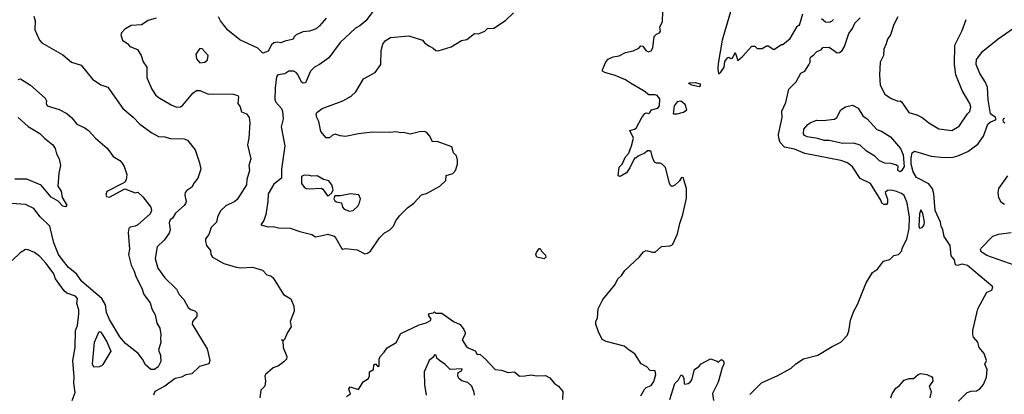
# Model space of a CAD drawing. Extents: x 1678759 to 1859541, y 384609 to 522867.
# Tile 357 of 466: x 1787910 to 1795541, y 416432 to 419333. Entities that reach past the tile are written whole.
import ezdxf

# ---------------------------------------------------------------- set-up
doc = ezdxf.new("R2010")
doc.units = 0

msp = doc.modelspace()

# ---------------------------------------------------------------- linework, layer by layer
at = {"layer": '0CON20XD'}
for points in [[(1788019.3, 419359.3), (1788030.6, 419325), (1788027.5, 419255), (1788064.3, 419174.3), (1788081.2, 419155), (1788245, 419061.2), (1788311.2, 419005), (1788385, 418982), (1788475, 418871.4), (1788539.7, 418829.7), (1788591.7, 418811.7), (1788611.4, 418785), (1788710.3, 418645), (1788789.1, 418579.1), (1788841.2, 418525), (1788935, 418456.2), (1788985, 418428.2), (1789035, 418425.6), (1789075, 418413.3), (1789185, 418410), (1789210.5, 418400.5), (1789268.7, 418325), (1789304.1, 418224.1), (1789313.8, 418175), (1789291.2, 418105), (1789261.2, 418068.8), (1789242.9, 418035), (1789205, 418010.6), (1789192.5, 417995), (1789190, 417975), (1789200, 417925), (1789195, 417910), (1789185, 417893.8), (1789116.7, 417835), (1789095, 417796.7), (1789075, 417783.3), (1789068.9, 417761.1), (1789076.6, 417705), (1789069.1, 417680.9), (1789028.9, 417625), (1788974.5, 417575), (1788960.9, 417485), (1788979.8, 417409.8), (1789034.4, 417335), (1789124.4, 417245), (1789145, 417205.8), (1789181.9, 417165), (1789215, 417104.5), (1789235, 417088.2), (1789267.8, 417077.8), (1789283.6, 417063.6), (1789283.4, 417035), (1789248, 416995), (1789246.2, 416975), (1789362.7, 416785), (1789384, 416695), (1789375, 416669.2), (1789303.8, 416646.2), (1789245, 416590.8), (1789197.8, 416582.2), (1789165, 416565.8), (1789115, 416553.3), (1789035, 416495.4), (1788957.4, 416452.6), (1788947.3, 416425)], [(1790284.4, 419345.6), (1790234.2, 419285), (1790207.5, 419262.5), (1790155, 419243.8), (1790105, 419238), (1790053.4, 419216.6), (1790035, 419197.5), (1790032.5, 419185), (1790020.8, 419179.2), (1789965, 419167.5), (1789935, 419154.3), (1789905, 419159.1), (1789880, 419155), (1789862.2, 419137.8), (1789835, 419090), (1789795, 419073.8), (1789755, 419111.2), (1789615, 419175.7), (1789522.2, 419252.2), (1789465, 419324.3), (1789450.5, 419355)], [(1790650, 419400), (1790591.9, 419325), (1790545.5, 419284.5), (1790512.2, 419267.8), (1790392.7, 419157.3), (1790305, 419038.1), (1790234, 418985), (1790196, 418965), (1790164.7, 418935.3), (1790125, 418843.8), (1790107.8, 418842.2), (1790095, 418848.1), (1790065, 418909.5), (1790052.2, 418925), (1790035, 418933.3), (1789995.3, 418934.7), (1789965, 418914.5), (1789910, 418905), (1789899.7, 418890.3), (1789888.8, 418805), (1789887.5, 418715), (1789895.4, 418695), (1789939.1, 418645), (1789947.1, 418625), (1789952.5, 418565), (1789935.7, 418504.3), (1789964.2, 418355), (1789938.5, 418175), (1789939.2, 418105), (1789880.1, 418059.9), (1789834.6, 417985), (1789832.5, 417925), (1789817.5, 417825), (1789802.4, 417777.6), (1789780, 417745), (1789835, 417728.8), (1789875, 417732), (1789915, 417720), (1790005, 417718.6), (1790081.8, 417691.8), (1790175, 417669.2), (1790201.7, 417651.7), (1790255, 417662.6), (1790298.4, 417671.6), (1790346.1, 417656.1), (1790360.9, 417640.9), (1790405, 417564), (1790415, 417556.7), (1790435, 417560), (1790525, 417550.8), (1790585, 417518.8), (1790605, 417523.8), (1790628.7, 417541.3), (1790698, 417645), (1790738, 417682), (1790775, 417702.5), (1790808, 417735), (1790826, 417775), (1790854.2, 417815), (1790914.5, 417875.5), (1790965, 417911.2), (1791025, 417978), (1791063, 417987), (1791165, 418043.8), (1791211.4, 418088.6), (1791214.2, 418125.8), (1791267.1, 418142.9), (1791287.1, 418165), (1791302, 418215), (1791304, 418245), (1791295, 418277.5), (1791272.3, 418302.3), (1791258.3, 418348.3), (1791145, 418390), (1791108.3, 418388.3), (1791089.8, 418429.8), (1791065, 418458.9), (1791045, 418468.2), (1791007.5, 418465), (1790935, 418446.7), (1790885, 418460.6), (1790865, 418458.1), (1790825, 418465.6), (1790775, 418459.4), (1790645, 418463.1), (1790535, 418450), (1790435, 418427.5), (1790393, 418433), (1790355, 418447.5), (1790335, 418440), (1790311.7, 418418.3), (1790285, 418417.5), (1790245, 418467.5), (1790228.8, 418545), (1790213.3, 418576.7), (1790207.5, 418605), (1790213.3, 418615), (1790253.8, 418645), (1790415, 418705.5), (1790479.6, 418740.4), (1790514.3, 418775), (1790575.8, 418874.2), (1790666.2, 418925), (1790710, 418985), (1790710.8, 419095), (1790725.6, 419144.4), (1790741.7, 419168.3), (1790785, 419195.7), (1790926.8, 419206.8), (1791032.5, 419175), (1791051.1, 419151.1), (1791085, 419126.7), (1791115, 419112.5), (1791135, 419093.3), (1791153, 419093), (1791255, 419123.8), (1791335, 419172.5), (1791375, 419180), (1791435, 419226.7), (1791465, 419223.3), (1791515.8, 419244.2), (1791536.1, 419263.9), (1791585, 419266.7), (1791675, 419326.2), (1791736, 419385)], [(1792725, 416419.2), (1792755, 416474), (1792765.6, 416484.4), (1792805, 416500), (1792825, 416532), (1792839.1, 416585), (1792835, 416613.3), (1792796.4, 416616.4), (1792770, 416645), (1792727, 416667), (1792676.7, 416745), (1792633.8, 416775), (1792595, 416806), (1792455, 416840), (1792425, 416857.5), (1792396.1, 416916.1), (1792376.2, 416975), (1792376, 416995), (1792388, 417025), (1792394.2, 417095), (1792430, 417165), (1792525, 417283.3), (1792545, 417327.5), (1792575, 417353.3), (1792599.3, 417390.7), (1792715, 417496.2), (1792745, 417536.2), (1792765, 417546), (1792815, 417532), (1792835, 417534), (1792885, 417576.2), (1792948.3, 417581.7), (1792965, 417586.7), (1792971.2, 417595), (1793007.1, 417675), (1793025.7, 417755), (1793050.8, 417825), (1793078.3, 417951.7), (1793079.2, 418025), (1793057.5, 418092.5), (1793055, 418107.5), (1793038.3, 418111.7), (1793022.5, 418085), (1792985, 418050), (1792965, 418042.5), (1792955, 418050), (1792945.9, 418065.9), (1792915, 418187.5), (1792890, 418215), (1792875, 418222.5), (1792845, 418222.5), (1792830.7, 418230.7), (1792813.3, 418265), (1792805, 418310), (1792795, 418317.5), (1792775, 418316.7), (1792758.3, 418301.7), (1792703, 418277), (1792685, 418260), (1792675, 418260), (1792640, 418185), (1792613, 418147), (1792565, 418117.5), (1792547.5, 418125), (1792555, 418190), (1792578.8, 418215), (1792605, 418270), (1792630.7, 418299.3), (1792652, 418355), (1792666, 418415), (1792640, 418475), (1792675, 418484), (1792686.8, 418493.2), (1792730.6, 418575), (1792755, 418605.8), (1792765, 418611.2), (1792785, 418607.5), (1792795, 418613.3), (1792806.2, 418635), (1792855, 418648.7), (1792869.1, 418665), (1792870.5, 418720.5), (1792851.2, 418745), (1792835, 418751.4), (1792785, 418752), (1792750.7, 418780.7), (1792645, 418841.5), (1792605, 418866.9), (1792525, 418900.6), (1792444.1, 418924.1), (1792427.5, 418935), (1792427.5, 418945), (1792453.9, 419006.1), (1792471.7, 419028.3), (1792510, 419045), (1792555, 419052), (1792605, 419078.8), (1792665, 419091.2), (1792708.8, 419111.2), (1792725, 419130), (1792738.3, 419128.3), (1792763.6, 419093.6), (1792783, 419083), (1792805, 419092.5), (1792816.2, 419115), (1792828.3, 419201.7), (1792845, 419220), (1792869.3, 419230.7), (1792876.2, 419245), (1792872.5, 419275), (1792891.7, 419318.3), (1792894.1, 419395.9)], [(1793419.2, 419395), (1793355.3, 419175), (1793323.8, 418993.8), (1793320.5, 418950.5), (1793325, 418917.5), (1793335, 418917.5), (1793345, 418926.7), (1793371.2, 418965), (1793375, 419010), (1793395, 419037.5), (1793405, 419042.5), (1793421.2, 419031.2), (1793435, 419036.2), (1793455, 419080), (1793475, 419017.5), (1793513, 419047), (1793585, 419127.5), (1793607, 419127), (1793625, 419110), (1793665, 419110), (1793698.3, 419131.7), (1793711.7, 419131.7), (1793755, 419102.5), (1793815, 419140), (1793825, 419140), (1793881.7, 419188.3), (1793935, 419280), (1793945, 419290), (1793955, 419290), (1793980.7, 419379.3)], [(1794716.9, 419355), (1794683.8, 419296.2), (1794658.2, 419215), (1794637, 419183), (1794626.4, 419145), (1794606.2, 419105), (1794603.8, 419055), (1794578.2, 419005), (1794573.5, 418905), (1794580, 418825), (1794615, 418756.2), (1794665, 418722.5), (1794685, 418716), (1794715, 418702), (1794735, 418704), (1794745, 418698), (1794800, 418615), (1794863.3, 418595), (1794904.5, 418574.5), (1794955, 418534), (1795035, 418486.9), (1795134.3, 418474.3), (1795190.9, 418509.1), (1795255, 418604), (1795275, 418622), (1795282.9, 418655), (1795273.1, 418685), (1795215, 418784), (1795165.6, 418905), (1795155.6, 418985), (1795157.1, 419135), (1795215, 419250), (1795246, 419335)], [(1788968.8, 419345), (1788905, 419327.1), (1788855, 419294.3), (1788775, 419287.5), (1788725, 419260), (1788699.3, 419230.7), (1788693.3, 419215), (1788706.7, 419175), (1788747.5, 419145), (1788764.2, 419124.2), (1788821.7, 419101.7), (1788851.2, 419055), (1788866.4, 419006.4), (1788896.4, 418966.4), (1788896.2, 418885), (1788901.2, 418871.2), (1788934.3, 418794.3), (1788961.7, 418751.7), (1788982, 418732), (1789082.6, 418672.6), (1789125.3, 418655.3), (1789155, 418657.7), (1789175, 418670.3), (1789252.5, 418765), (1789279.2, 418785), (1789305, 418783.6), (1789374.4, 418755.6), (1789405, 418760), (1789565, 418757.5), (1789601.2, 418745), (1789606.2, 418735), (1789600, 418685), (1789618.1, 418658.1), (1789629.4, 418619.4), (1789668, 418605), (1789687.1, 418575), (1789693.8, 418535), (1789686.5, 418415), (1789674.4, 418365), (1789701.8, 418255), (1789686.9, 418205), (1789692.2, 418165), (1789671.1, 418095), (1789667.3, 418055), (1789595, 417941.2), (1789576.7, 417925), (1789507.4, 417892.6), (1789465, 417852), (1789442.5, 417805), (1789434, 417765), (1789393.5, 417725), (1789375, 417670), (1789350, 417635), (1789350, 417615), (1789356.7, 417585), (1789387.5, 417545), (1789390, 417515), (1789403.3, 417495), (1789492.5, 417445), (1789587.3, 417417.3), (1789625, 417412.5), (1789715, 417416), (1789792.7, 417392.7), (1789825, 417357.5), (1789855, 417348.8), (1789875, 417334), (1789955, 417205.8), (1790010.5, 417170.5), (1790034, 417115), (1790037.1, 417075), (1790006.2, 416995), (1790014, 416955), (1789985, 416911.2), (1789963, 416857), (1789955, 416850), (1789940, 416855), (1789950, 416850), (1789950.7, 416795), (1789980, 416725), (1789976.9, 416705), (1789957.2, 416682.8), (1789915, 416652.7), (1789875, 416636), (1789814.1, 416585.9), (1789808.9, 416575), (1789816, 416535), (1789808.8, 416495), (1789780, 416465), (1789770, 416405)], [(1793568.8, 416431.2), (1793658.9, 416521.1), (1793785, 416577.1), (1793888.8, 416635), (1793925, 416667.1), (1793985, 416706), (1794095.9, 416734.1), (1794206.9, 416803.1), (1794273.3, 416835), (1794323.6, 416886.4), (1794335, 416920), (1794348, 417005), (1794375, 417076.7), (1794402.7, 417127.3), (1794470.9, 417295), (1794519.2, 417375), (1794558.2, 417401.8), (1794605, 417463.3), (1794655, 417476.7), (1794685, 417507.5), (1794720, 417515), (1794745.9, 417544.1), (1794750, 417565), (1794785.6, 417634.4), (1794802.7, 417717.3), (1794805.8, 417805), (1794788.5, 417915), (1794765, 417971.5), (1794745, 417987.3), (1794705, 418001.5), (1794665, 418011.8), (1794635, 418011.3), (1794618.5, 417995), (1794635.8, 417944.2), (1794636.2, 417915), (1794627.7, 417902.3), (1794610.8, 417900.8), (1794591.2, 417911.2), (1794584, 417935), (1794503.3, 418065), (1794425, 418104), (1794365, 418194.3), (1794325.7, 418225), (1794275, 418243.8), (1793995, 418296), (1793915, 418330), (1793836.4, 418346.4), (1793805, 418380.8), (1793792.4, 418415), (1793790.9, 418445), (1793818.3, 418575), (1793818.2, 418625), (1793848.5, 418691.5), (1793871.8, 418795), (1793927.7, 418852.3), (1793965, 418918.8), (1793996.2, 418935), (1794025, 418982.5), (1794036.7, 419005), (1794036.7, 419035), (1794042.5, 419045), (1794062.7, 419057.3), (1794085, 419083.3), (1794125, 419103.3), (1794135, 419116.7), (1794185, 419120), (1794245, 419075.8), (1794265, 419078.6), (1794285, 419093.1), (1794302.5, 419125), (1794335, 419225.6), (1794365, 419265.6), (1794382.3, 419305), (1794425, 419346.2)], [(1794125, 419343.3), (1794155, 419317.5), (1794185, 419312.5), (1794205, 419322.5), (1794216.7, 419335)], [(1795185, 416380), (1795254.1, 416445.9), (1795283.9, 416456.1), (1795325, 416460), (1795352.5, 416475), (1795380.7, 416509.3), (1795402.5, 416565), (1795407.5, 416625), (1795390, 416665), (1795402.5, 416695), (1795385, 416747.5), (1795347.5, 416795), (1795336, 416835), (1795302, 416875), (1795296.2, 416895), (1795298, 416925), (1795336, 417095), (1795405, 417222.5), (1795445, 417237.5), (1795453.3, 417265), (1795255, 417429.6), (1795215, 417440.8), (1795175, 417430.4), (1795162.5, 417435), (1795155, 417473.8), (1795128.8, 417505), (1795122.5, 417585), (1795075.5, 417655), (1795065.6, 417705), (1795050.6, 417735), (1795047.1, 417765), (1795005.7, 417855), (1794996.2, 417985), (1794984.1, 418024.1), (1794955, 418061.1), (1794860.4, 418110.4), (1794833.8, 418153.8), (1794818.9, 418215), (1794818.3, 418261.7), (1794827.3, 418302.7), (1794844.2, 418314.2), (1794975, 418276.4), (1795075, 418264.6), (1795145, 418268.2), (1795182.1, 418277.9), (1795258.3, 418311.7), (1795335, 418367.8), (1795380, 418430), (1795412.9, 418525), (1795435, 418542.9), (1795470.8, 418555), (1795477.5, 418565), (1795473.8, 418575), (1795433.6, 418605), (1795415, 418712.5), (1795410.2, 418810.2), (1795391.9, 418851.9), (1795351.8, 418915), (1795324.4, 418985), (1795325.8, 419025), (1795375, 419089.2), (1795492.5, 419185), (1795611.9, 419268.1)], [(1789305, 418998.8), (1789345, 419004.2), (1789365, 419023.3), (1789370, 419055), (1789325, 419106.2), (1789305, 419110), (1789276, 419065), (1789280.5, 419030.5), (1789305, 418998.8)], [(1787899.2, 418870.8), (1787915, 418875.3), (1787994.1, 418825), (1788108.2, 418725), (1788118.6, 418705), (1788116, 418685), (1788122, 418665), (1788215, 418638.2), (1788276.2, 418606.2), (1788315, 418572.5), (1788353.4, 418523.4), (1788415.6, 418495.6), (1788443.3, 418475), (1788497.1, 418415), (1788587.8, 418337.8), (1788635, 418274.3), (1788685, 418242.5), (1788705, 418222.5), (1788720.6, 418195), (1788739.2, 418135), (1788736, 418094), (1788723.9, 418076.1), (1788706.1, 418063.9), (1788585, 418002.5), (1788577.5, 417975), (1788582.5, 417965), (1788605, 417957.5), (1788725, 418022.5), (1788805, 417993.3), (1788825, 417996.7), (1788865, 417960.8), (1788925, 417882), (1788931.5, 417855), (1788920.5, 417829.5), (1788826, 417745), (1788805, 417733.1), (1788765, 417725.8), (1788755, 417716.7), (1788751.5, 417685), (1788762, 417555), (1788752.2, 417515), (1788772.5, 417432.5), (1788796.9, 417385), (1788808.8, 417345), (1788855.8, 417255), (1788871.4, 417205), (1788921.2, 417141.2), (1788934.4, 417095), (1788958.6, 417048.6), (1788973.5, 416983.5), (1788995.4, 416945), (1789004.2, 416895.8), (1789000, 416865), (1789004.2, 416835), (1788984.4, 416775), (1789000.5, 416735), (1789003.3, 416685), (1788984.3, 416645), (1788955, 416624.5), (1788925, 416623.3), (1788885, 416660), (1788862.5, 416705), (1788828.7, 416748.7), (1788730.8, 416825), (1788685, 416876.3), (1788605, 417011.1), (1788583.2, 417065), (1788575.4, 417125), (1788547.1, 417175), (1788392.1, 417305), (1788349.4, 417365), (1788287.9, 417415), (1788238, 417475), (1788211.7, 417515), (1788173.9, 417605), (1788144.1, 417734.1), (1788067.3, 417807.3), (1788020.5, 417870.5), (1787955, 417901.9), (1787845, 417910.8)], [(1793175, 418812.5), (1793120, 418825), (1793102, 418835), (1793096.7, 418845), (1793144.3, 418845.7), (1793185, 418836.7), (1793185, 418817.5), (1793175, 418812.5)], [(1793005, 418604), (1793055, 418616), (1793080, 418635), (1793068, 418675), (1793035, 418701.4), (1793005, 418696.4), (1792981.3, 418665), (1792974.2, 418605), (1793005, 418604)], [(1794735, 418156), (1794716.2, 418165), (1794719.2, 418195), (1794705, 418207.5), (1794665, 418220), (1794615, 418223.1), (1794575, 418238.8), (1794538, 418275), (1794474, 418315), (1794425, 418360.8), (1794375, 418376.9), (1794290, 418375), (1794185, 418398.1), (1794145, 418397.8), (1794095, 418412.5), (1794012.5, 418425), (1793993.8, 418435), (1793985, 418450), (1793987.5, 418485), (1794018.3, 418521.7), (1794037.5, 418535), (1794085, 418555.6), (1794135, 418551.4), (1794225, 418562.5), (1794243.6, 418576.4), (1794275, 418634), (1794311.2, 418658.8), (1794365, 418670), (1794408.3, 418648.3), (1794445, 418587.5), (1794478, 418565), (1794552.1, 418482.1), (1794590.3, 418470.3), (1794658, 418425), (1794735.6, 418335.6), (1794757.2, 418287.2), (1794765.3, 418195), (1794745, 418162), (1794735, 418156)], [(1787898.1, 418575), (1787975, 418506.9), (1788065, 418452), (1788100.8, 418415), (1788165.7, 418365), (1788185, 418336.2), (1788195.7, 418295), (1788215.8, 418255), (1788227.1, 418205), (1788212.5, 418145), (1788206, 418045), (1788232.5, 418005), (1788239.2, 417955), (1788275, 417897.5), (1788265, 417883.8), (1788245, 417890), (1788206.8, 417926.8), (1788155, 417959.6), (1788075, 418052.2), (1787965, 418097.5), (1787872.2, 418097.8)], [(1795543, 418567), (1795534.5, 418565.5), (1795529.4, 418555), (1795531.8, 418545), (1795546, 418535)], [(1790295, 417970), (1790305, 417972.5), (1790328, 417992), (1790340, 418015), (1790329.4, 418055), (1790305, 418084), (1790265, 418096.7), (1790215, 418123.3), (1790175, 418120), (1790155, 418127.5), (1790115, 418130), (1790095, 418117.5), (1790094, 418065), (1790113.8, 418035), (1790130, 418025), (1790152.3, 418022.3), (1790247.8, 418027.8), (1790259.7, 418019.7), (1790295, 417970)], [(1795565.3, 418124.7), (1795497.5, 418025), (1795491.8, 417995), (1795497.3, 417955), (1795513.8, 417923.8), (1795543.2, 417903.2)], [(1790465, 417850), (1790495, 417854.2), (1790531.7, 417888.3), (1790543.8, 417915), (1790550, 417945), (1790537.5, 417977.5), (1790475, 417985.4), (1790395, 417969.1), (1790351.2, 417968.8), (1790345.7, 417945), (1790351.1, 417931.1), (1790365, 417921.4), (1790403.3, 417915), (1790411.4, 417881.4), (1790425, 417866.7), (1790465, 417850)], [(1794885, 417717.5), (1794905, 417723.3), (1794921.2, 417745), (1794923.8, 417765), (1794910, 417835), (1794895, 417860), (1794885, 417830), (1794880, 417735), (1794885, 417717.5)], [(1795625, 417430.8), (1795405, 417505.8), (1795360.8, 417535), (1795356.1, 417553.9), (1795361.2, 417565), (1795452.1, 417657.9), (1795495, 417672.2), (1795595, 417684.5)], [(1788315.7, 416385), (1788340.7, 416445), (1788328.5, 416518.5), (1788332.3, 416565), (1788320.8, 416695), (1788338.5, 416795), (1788343.3, 416925), (1788357.1, 416965), (1788368, 417055), (1788367.1, 417085), (1788351.7, 417135), (1788358.2, 417175), (1788341.9, 417191.9), (1788275, 417216.2), (1788253.3, 417233.3), (1788188.5, 417325), (1788173.5, 417365), (1788113.9, 417445), (1788065, 417500.3), (1788025, 417529), (1787975, 417551.2), (1787955, 417554), (1787913.6, 417526.4), (1787851.7, 417468.3)], [(1791975, 417480), (1791917.5, 417495), (1791911.2, 417515), (1791915, 417530), (1791935, 417560), (1791945, 417560), (1791955, 417540), (1791985, 417510), (1791987.5, 417495), (1791975, 417480)], [(1790442.5, 416415), (1790472.5, 416435), (1790466.7, 416456.7), (1790460, 416475), (1790470.7, 416489.3), (1790535, 416470), (1790571.7, 416528.3), (1790612.5, 416555), (1790620, 416575), (1790620, 416605), (1790652.5, 416625), (1790655, 416660), (1790667, 416667), (1790685, 416647.5), (1790695, 416650), (1790696.4, 416703.6), (1790703.9, 416726.1), (1790735, 416757.5), (1790757, 416793), (1790827, 416833), (1790865, 416902.5), (1791005, 416968.8), (1791060, 416985), (1791095, 417002.5), (1791100, 417015), (1791077.5, 417045), (1791085, 417057.5), (1791117, 417063), (1791125, 417070), (1791135, 417060), (1791180.7, 417060.7), (1791272.5, 416995), (1791323.9, 416973.9), (1791352.5, 416935), (1791361.7, 416911.7), (1791361.7, 416898.3), (1791340, 416855), (1791370, 416805), (1791385, 416792.5), (1791438.8, 416768.8), (1791455, 416740), (1791475, 416742.5), (1791521.2, 416705), (1791595, 416624), (1791645, 416620), (1791695, 416602), (1791745, 416605.8), (1791783.2, 416573.2), (1791825.5, 416574.5), (1791875, 416582.9), (1791915, 416574.4), (1791985, 416576.9), (1792018.8, 416558.8), (1792055, 416516.7), (1792086.4, 416496.4), (1792120, 416455), (1792117.7, 416392.3)], [(1788485, 416641.4), (1788473.6, 416665), (1788490.6, 416835), (1788525, 416919.4), (1788535, 416916), (1788555, 416890.7), (1788585, 416837.7), (1788615.3, 416765), (1788555, 416662.9), (1788545, 416651.9), (1788525, 416644.4), (1788485, 416641.4)], [(1791433.8, 416425), (1791433.3, 416445), (1791414, 416495), (1791384.2, 416524.2), (1791337.5, 416537.5), (1791313.3, 416555), (1791306.7, 416575), (1791308.3, 416601.7), (1791335, 416613.3), (1791338.3, 416628.3), (1791245, 416623.8), (1791205, 416666.7), (1791163.3, 416693.3), (1791143, 416713), (1791137.5, 416735), (1791125, 416737.5), (1791113, 416717), (1791083.3, 416695), (1791043.8, 416605), (1791046.7, 416505), (1791061.2, 416425)], [(1792948.7, 416391.3), (1792986.7, 416515), (1793015.8, 416544.2), (1793035, 416580), (1793045, 416580), (1793056.4, 416556.4), (1793060, 416515), (1793065, 416510), (1793090, 416515), (1793107.5, 416525), (1793120, 416545), (1793140, 416625), (1793173, 416647), (1793191.7, 416668.3), (1793265, 416707.5), (1793315, 416690), (1793325, 416680), (1793345, 416700), (1793355, 416700), (1793367, 416687), (1793367.5, 416665), (1793353.6, 416636.4), (1793322.5, 416525), (1793280.7, 416439.3), (1793286.7, 416385)], [(1794662.5, 416405), (1794672.5, 416435), (1794700.7, 416479.3), (1794729.3, 416500.7), (1794765, 416542.5), (1794805, 416553.3), (1794836.4, 416553.6), (1794873.9, 416586.1), (1794895, 416593.3), (1794940, 416585), (1794978.3, 416568.3), (1794985, 416560), (1794987.5, 416535), (1794960, 416495), (1794974.3, 416454.3), (1794964.1, 416404.1)]]:
    msp.add_lwpolyline(points, dxfattribs=at)

doc.saveas('drawing.dxf')
